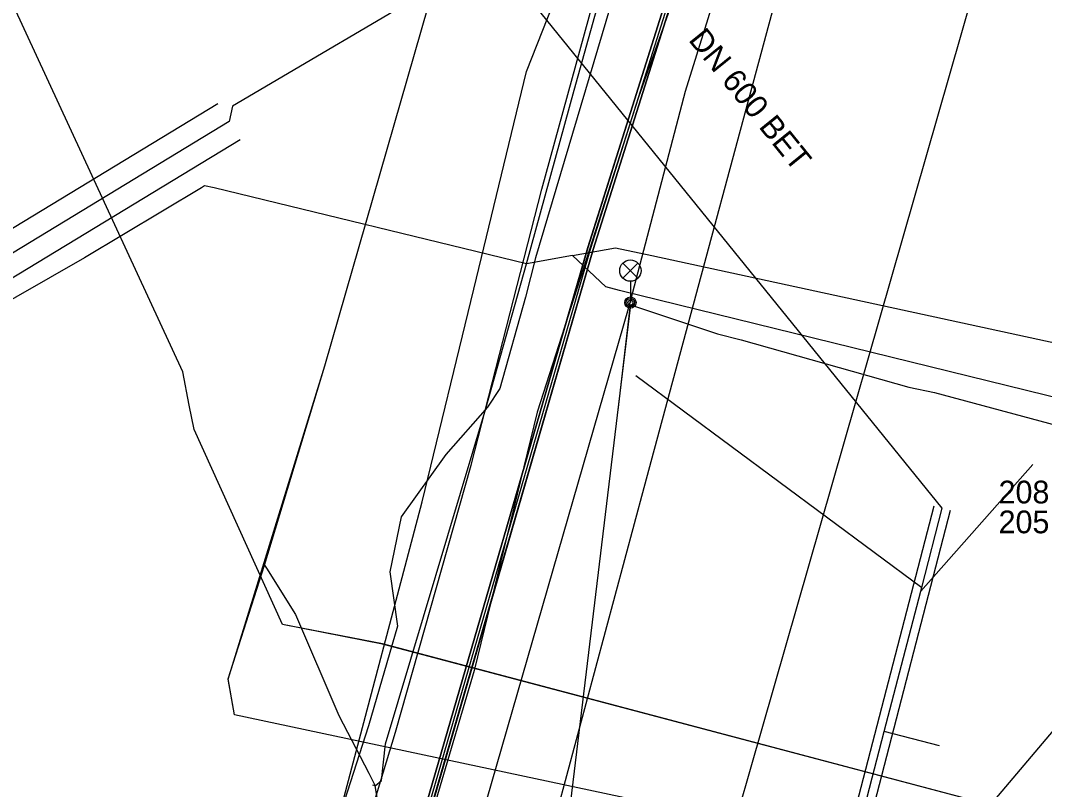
# Model space of a CAD drawing. Extents: x -595540 to -593988, y -1160850 to -1159202.
# Drawn here: x -595511.4 to -595475.41, y -1159418.31 to -1159391.25 of the extents above; entities that cross this region are included whole.
import ezdxf

# ---------------------------------------------------------------- set-up
doc = ezdxf.new("R2010")
doc.units = 0
for name, color, linetype in [('BKOM_kabel koordinační_optický', 7, 'Continuous'), ('BVK-JEDNOTNA_popisy', 7, 'Continuous'), ('BVK-JEDNOTNA_trasa sítě', 7, 'Continuous'), ('BVK-JEDNOTNA_trasa sítě obvodem', 7, 'Continuous'), ('BVK-VODOVOD_trasa sítě', 7, 'Continuous'), ('CETIN_kabel podzemní', 7, 'Continuous'), ('CETIN_kabel podzemní neprovozovaný', 7, 'Continuous'), ('DESTOVA_trasa neprovozované sítě', 7, 'Continuous'), ('DPMB_kabel', 7, 'Continuous'), ('DPMB_kyneta', 7, 'Continuous'), ('DPMB_trolejové vedení-nosné lano', 7, 'Continuous'), ('DSP-SDEL-VODAFONE_kabel', 7, 'Continuous'), ('EON-NN_kabel', 7, 'Continuous'), ('EON-NN_kabel zrušené sítě', 7, 'Continuous'), ('EON-SDEL_kabel', 7, 'Continuous'), ('EON-VN_kabel', 7, 'Continuous'), ('INNOGY-STL_trasa sítě', 7, 'Continuous'), ('JEDNOTNA_trasa neprovozované sítě', 7, 'Continuous'), ('QUANTCOM_kabel', 7, 'Continuous'), ('TEPLARNY-HORKOVODY_trasa sítě', 7, 'Continuous'), ('TEPLARNY-HORKOVODY_trasa sítě obvodem', 7, 'Continuous'), ('TSB_kabel VO', 7, 'Continuous'), ('TSB_lampy VO', 7, 'Continuous')]:
    doc.layers.add(name, color=color, linetype=linetype)

msp = doc.modelspace()

# ---------------------------------------------------------------- linework, layer by layer
at = {"layer": 'BKOM_kabel koordinační_optický'}
msp.add_lwpolyline([(-595512.879, -1159476.273), (-595510.369, -1159464.074), (-595507.715, -1159451.92), (-595506.289, -1159444.851), (-595505.03, -1159439.282), (-595501.7, -1159427.772), (-595498.225, -1159416.288), (-595495.557, -1159406.896), (-595493.079, -1159397.195), (-595490.66, -1159388.381), (-595489.419, -1159385.483), (-595485.314, -1159374.053), (-595485.821, -1159371.018), (-595482.944, -1159360.527), (-595479.716, -1159349.115), (-595476.012, -1159335.951), (-595471.461, -1159320.438), (-595468.372, -1159310.1), (-595466.512, -1159308.541)], dxfattribs=at)
at = {"layer": 'BVK-JEDNOTNA_popisy'}
msp.add_line((-595477.02, -1159408.37), (-595477.02, -1159408.37), dxfattribs=at)
at = {"layer": 'BVK-JEDNOTNA_trasa sítě'}
for points in [[(-595479, -1159408.41), (-595494.956, -1159388.697), (-595495.724, -1159387.749)], [(-595491.81, -1159457.79), (-595490.701, -1159453.517), (-595483.6, -1159426.143), (-595481.039, -1159416.27), (-595479.758, -1159411.333), (-595479.723, -1159411.198), (-595479, -1159408.41)]]:
    msp.add_lwpolyline(points, dxfattribs=at)
at = {"layer": 'BVK-JEDNOTNA_trasa sítě obvodem'}
for p, q in [((-595492.1, -1159457.715), (-595479.29, -1159408.335)), ((-595491.52, -1159457.865), (-595478.71, -1159408.485))]:
    msp.add_line(p, q, dxfattribs=at)
at = {"layer": 'BVK-VODOVOD_trasa sítě'}
msp.add_lwpolyline([(-595496.304, -1159457.089), (-595494.399, -1159447.797), (-595473.372, -1159374.417), (-595453.04, -1159301.13)], dxfattribs=at)
at = {"layer": 'CETIN_kabel podzemní'}
for points in [[(-595498.57, -1159416.7), (-595495.04, -1159404.91), (-595493.61, -1159399.82), (-595491.94, -1159393.71), (-595485.18, -1159369.47), (-595482.86, -1159368.99), (-595466.01, -1159310.36), (-595463.46, -1159303.21), (-595462.86, -1159302.8)], [(-595505.47, -1159404.79), (-595505.7, -1159403.61), (-595536.14, -1159337.77), (-595536.12, -1159336.79), (-595533.83, -1159335.44)], [(-595502.82, -1159410.42), (-595500.7, -1159403.4), (-595497.06, -1159390.73), (-595497.35, -1159389.46)], [(-595478.06, -1159448.66), (-595477.64, -1159447.95), (-595476.11, -1159442.94), (-595473.67, -1159432.16), (-595473.42, -1159431.32), (-595472.65, -1159430.09), (-595472.12, -1159428.36), (-595471.69, -1159426.66), (-595471.14, -1159423.7), (-595472, -1159422.18), (-595472.89, -1159421.44), (-595473.78, -1159420.76), (-595475.79, -1159419.73), (-595476.76, -1159419), (-595498.68, -1159413.19), (-595502.19, -1159412.5), (-595505.3, -1159405.64), (-595505.47, -1159404.79)], [(-595483.72, -1159451.13), (-595481.91, -1159449.6), (-595480.71, -1159444.85), (-595480.17, -1159442.43), (-595476.64, -1159429.93), (-595476.85, -1159428.19), (-595478.04, -1159425.24), (-595477.99, -1159424.07), (-595477.47, -1159421.76), (-595477.7, -1159421.25), (-595503.88, -1159415.68), (-595504.1, -1159414.42), (-595502.82, -1159410.42)], [(-595502.82, -1159410.42), (-595502.76, -1159410.52)], [(-595502.76, -1159410.52), (-595501.74, -1159412.15), (-595500.21, -1159415.71), (-595499.16, -1159417.73), (-595498.93, -1159418.18)], [(-595498.93, -1159418.18), (-595498.71, -1159417.99), (-595498.57, -1159416.7)], [(-595498.93, -1159418.18), (-595499.02, -1159418.16)], [(-595499.02, -1159419.09), (-595498.86, -1159418.59), (-595498.93, -1159418.18)]]:
    msp.add_lwpolyline(points, dxfattribs=at)
at = {"layer": 'CETIN_kabel podzemní neprovozovaný'}
for points in [[(-595505.04, -1159397.14), (-595509.15, -1159399.6), (-595517.69, -1159404.49), (-595534.42, -1159413.95), (-595539.58, -1159416.844)], [(-595492, -1159399.52), (-595493.61, -1159399.82), (-595504.59, -1159397.14), (-595504.93, -1159397.07), (-595505.04, -1159397.14)], [(-595492, -1159399.52), (-595490.49, -1159399.25), (-595489.21, -1159399.52), (-595468.5, -1159404.01), (-595467.74, -1159401.62)], [(-595490.83, -1159400.63), (-595492, -1159399.52)], [(-595468.76, -1159405.67), (-595469.22, -1159405.95), (-595490.35, -1159400.75), (-595490.83, -1159400.63)]]:
    msp.add_lwpolyline(points, dxfattribs=at)
at = {"layer": 'DESTOVA_trasa neprovozované sítě'}
for p, q in [((-595489.77, -1159403.75), (-595479.723, -1159411.198)), ((-595475.82, -1159406.87), (-595479.758, -1159411.333))]:
    msp.add_line(p, q, dxfattribs=at)
at = {"layer": 'DPMB_kabel'}
for points in [[(-595464.876, -1159308.793), (-595472.406, -1159334.991), (-595482.477, -1159370.831), (-595482.63, -1159371.455), (-595482.878, -1159372.029), (-595483.276, -1159374.153), (-595486.885, -1159384.739), (-595491.466, -1159399.249), (-595497.446, -1159419.892), (-595502.197, -1159436.755), (-595502.261, -1159437.415), (-595502.525, -1159438.004), (-595503.467, -1159441.044), (-595506.978, -1159456.918), (-595510.832, -1159475.543)], [(-595510.832, -1159475.538), (-595506.978, -1159456.92), (-595503.468, -1159441.044), (-595502.524, -1159438.004), (-595502.261, -1159437.416), (-595502.197, -1159436.754), (-595497.446, -1159419.893), (-595491.465, -1159399.25), (-595486.885, -1159384.74), (-595483.276, -1159374.154), (-595482.878, -1159372.041), (-595482.63, -1159371.454), (-595482.477, -1159370.831), (-595472.406, -1159334.991), (-595464.876, -1159308.793)], [(-595510.832, -1159475.538), (-595506.978, -1159456.92), (-595503.468, -1159441.044), (-595502.524, -1159438.004), (-595502.261, -1159437.416), (-595502.197, -1159436.754), (-595497.446, -1159419.893), (-595491.465, -1159399.25), (-595486.885, -1159384.74), (-595483.276, -1159374.154), (-595482.878, -1159372.041), (-595482.63, -1159371.455), (-595482.477, -1159370.831), (-595472.406, -1159334.991), (-595464.876, -1159308.793)], [(-595510.832, -1159475.538), (-595506.978, -1159456.92), (-595503.468, -1159441.044), (-595502.524, -1159438.004), (-595502.261, -1159437.416), (-595502.197, -1159436.754), (-595497.446, -1159419.893), (-595491.465, -1159399.25), (-595486.885, -1159384.74), (-595483.276, -1159374.154), (-595482.878, -1159372.041), (-595482.63, -1159371.455), (-595482.477, -1159370.831), (-595472.406, -1159334.991), (-595464.876, -1159308.793)], [(-595464.876, -1159308.793), (-595472.406, -1159334.991), (-595482.477, -1159370.831), (-595482.63, -1159371.455), (-595482.878, -1159372.03), (-595483.276, -1159374.154), (-595486.885, -1159384.74), (-595491.465, -1159399.251), (-595497.446, -1159419.891), (-595502.197, -1159436.753), (-595502.26, -1159437.416), (-595502.526, -1159438.003), (-595503.468, -1159441.045), (-595506.978, -1159456.917), (-595510.831, -1159475.54)], [(-595510.831, -1159475.54), (-595506.978, -1159456.917), (-595503.468, -1159441.045), (-595502.526, -1159438.003), (-595502.26, -1159437.416), (-595502.197, -1159436.753), (-595497.446, -1159419.891), (-595491.465, -1159399.251), (-595486.885, -1159384.74), (-595483.276, -1159374.154), (-595482.878, -1159372.03), (-595482.63, -1159371.455), (-595482.477, -1159370.831), (-595472.406, -1159334.991), (-595464.876, -1159308.793)], [(-595510.831, -1159475.54), (-595506.978, -1159456.917), (-595503.468, -1159441.045), (-595502.526, -1159438.003), (-595502.26, -1159437.416), (-595502.197, -1159436.753), (-595497.446, -1159419.891), (-595491.465, -1159399.251), (-595486.885, -1159384.74), (-595483.276, -1159374.154), (-595482.878, -1159372.03), (-595482.63, -1159371.455), (-595482.477, -1159370.831), (-595472.406, -1159334.991), (-595464.876, -1159308.793)], [(-595510.831, -1159475.539), (-595506.978, -1159456.918), (-595503.468, -1159441.044), (-595502.524, -1159438.004), (-595502.261, -1159437.414), (-595502.197, -1159436.753), (-595497.446, -1159419.892), (-595491.465, -1159399.252), (-595486.885, -1159384.739), (-595485.655, -1159381.129), (-595483.277, -1159374.155), (-595482.878, -1159372.03), (-595482.63, -1159371.455), (-595482.477, -1159370.831), (-595472.406, -1159334.991), (-595464.875, -1159308.796)], [(-595510.632, -1159475.58), (-595506.783, -1159456.962), (-595503.271, -1159441.096), (-595502.334, -1159438.058), (-595502.261, -1159437.416), (-595502.003, -1159436.806), (-595497.255, -1159419.948), (-595491.274, -1159399.309), (-595486.695, -1159384.802), (-595483.083, -1159374.206), (-595482.681, -1159372.07), (-595482.632, -1159371.444), (-595482.779, -1159370.777), (-595472.694, -1159334.91), (-595465.167, -1159308.706)], [(-595510.632, -1159475.58), (-595506.783, -1159456.962), (-595503.271, -1159441.096), (-595502.334, -1159438.058), (-595502.261, -1159437.416), (-595502.003, -1159436.806), (-595497.255, -1159419.948), (-595491.274, -1159399.309), (-595486.695, -1159384.802), (-595483.083, -1159374.205), (-595482.681, -1159372.07), (-595482.632, -1159371.444), (-595482.779, -1159370.777), (-595472.694, -1159334.91), (-595465.167, -1159308.706)], [(-595510.632, -1159475.585), (-595506.782, -1159456.959), (-595503.271, -1159441.097), (-595502.334, -1159438.059), (-595502.26, -1159437.415), (-595502.004, -1159436.806), (-595497.255, -1159419.948), (-595491.274, -1159399.309), (-595486.694, -1159384.801), (-595483.083, -1159374.205), (-595482.681, -1159372.074), (-595482.64, -1159371.435), (-595482.777, -1159370.793), (-595472.694, -1159334.909), (-595465.164, -1159308.707)], [(-595510.632, -1159475.585), (-595506.782, -1159456.959), (-595503.271, -1159441.097), (-595502.334, -1159438.059), (-595502.26, -1159437.415), (-595502.004, -1159436.806), (-595497.255, -1159419.948), (-595491.274, -1159399.309), (-595486.694, -1159384.801), (-595483.083, -1159374.205), (-595482.681, -1159372.074), (-595482.64, -1159371.435), (-595482.777, -1159370.793), (-595472.694, -1159334.909), (-595465.164, -1159308.707)], [(-595465.164, -1159308.707), (-595472.694, -1159334.909), (-595482.777, -1159370.793), (-595482.634, -1159371.453), (-595482.681, -1159372.072), (-595483.083, -1159374.206), (-595486.694, -1159384.801), (-595491.274, -1159399.309), (-595497.255, -1159419.948), (-595502.003, -1159436.805), (-595502.261, -1159437.416), (-595502.334, -1159438.059), (-595503.271, -1159441.097), (-595506.782, -1159456.96), (-595510.63, -1159475.579)], [(-595465.164, -1159308.707), (-595472.694, -1159334.909), (-595482.777, -1159370.793), (-595482.634, -1159371.453), (-595482.68, -1159372.076), (-595483.083, -1159374.205), (-595486.694, -1159384.801), (-595491.274, -1159399.309), (-595497.255, -1159419.948), (-595502.003, -1159436.805), (-595502.261, -1159437.416), (-595502.334, -1159438.059), (-595503.271, -1159441.097), (-595506.782, -1159456.96), (-595510.63, -1159475.579)], [(-595503.271, -1159441.097), (-595502.334, -1159438.059), (-595502.26, -1159437.415), (-595502.004, -1159436.806), (-595497.255, -1159419.948), (-595491.274, -1159399.309), (-595486.694, -1159384.801), (-595483.083, -1159374.205), (-595482.681, -1159372.074), (-595482.64, -1159371.435), (-595482.777, -1159370.793), (-595472.694, -1159334.909), (-595465.164, -1159308.707)], [(-595502.334, -1159438.059), (-595502.26, -1159437.415), (-595502.004, -1159436.806), (-595497.255, -1159419.948), (-595491.274, -1159399.309), (-595486.694, -1159384.801), (-595483.083, -1159374.205), (-595482.681, -1159372.074), (-595482.64, -1159371.435), (-595482.777, -1159370.793), (-595472.694, -1159334.909), (-595465.164, -1159308.707)]]:
    msp.add_lwpolyline(points, dxfattribs=at)
at = {"layer": 'DPMB_kyneta'}
for points in [[(-595482.63, -1159371.455), (-595482.682, -1159372.071), (-595483.083, -1159374.205), (-595486.695, -1159384.801), (-595491.274, -1159399.309), (-595497.254, -1159419.947), (-595502.003, -1159436.806), (-595502.26, -1159437.415)], [(-595482.63, -1159371.455), (-595482.878, -1159372.029), (-595483.277, -1159374.155), (-595486.885, -1159384.739), (-595491.466, -1159399.251), (-595497.446, -1159419.893), (-595502.197, -1159436.754), (-595502.26, -1159437.415)], [(-595482.63, -1159371.455), (-595482.78, -1159372.05), (-595483.18, -1159374.18), (-595486.79, -1159384.77), (-595491.37, -1159399.28), (-595497.35, -1159419.92), (-595502.1, -1159436.78), (-595502.26, -1159437.415)]]:
    msp.add_lwpolyline(points, dxfattribs=at)
at = {"layer": 'DPMB_trolejové vedení-nosné lano'}
for points in [[(-595489.962, -1159401.264), (-595492.957, -1159426.106), (-595495.052, -1159435.982)], [(-595490.394, -1159404.967), (-595489.962, -1159401.264)], [(-595489.962, -1159401.264), (-595486.903, -1159402.277), (-595486.075, -1159402.484), (-595480.172, -1159404.15), (-595479.27, -1159404.339), (-595467.689, -1159407.465)], [(-595467.689, -1159407.465), (-595485.613, -1159428.663), (-595488.618, -1159438.025)]]:
    msp.add_lwpolyline(points, dxfattribs=at)
at = {"layer": 'DSP-SDEL-VODAFONE_kabel'}
msp.add_lwpolyline([(-595493.802, -1159480.745), (-595491.538, -1159470.202), (-595490.214, -1159463.534), (-595489.017, -1159458.224), (-595487.906, -1159454.362), (-595487.113, -1159451.734), (-595486.592, -1159451.435), (-595485.643, -1159451.561), (-595483.716, -1159451.128), (-595481.908, -1159449.604), (-595480.706, -1159444.854), (-595480.173, -1159442.43), (-595476.637, -1159429.929), (-595476.846, -1159428.194), (-595478.04, -1159425.243), (-595477.992, -1159424.07), (-595477.678, -1159422.533), (-595477.473, -1159421.758), (-595477.698, -1159421.253), (-595503.882, -1159415.679), (-595504.1, -1159414.422), (-595500.701, -1159403.405), (-595497.062, -1159390.725)], dxfattribs=at)
at = {"layer": 'EON-NN_kabel'}
msp.add_lwpolyline([(-595490.531, -1159390.297), (-595493.299, -1159399.603), (-595493.65, -1159400.984), (-595494.551, -1159404.198), (-595494.991, -1159404.862), (-595496.456, -1159406.527), (-595498.022, -1159408.712), (-595498.419, -1159410.654), (-595498.152, -1159412.567), (-595499.175, -1159416.075), (-595501.636, -1159423.728), (-595503.764, -1159430.567), (-595504.101, -1159431.574), (-595506.182, -1159437.619), (-595506.65, -1159438.502), (-595506.983, -1159438.672), (-595507.318, -1159438.843), (-595507.481, -1159438.822), (-595510.286, -1159438.459), (-595517.553, -1159437.518)], dxfattribs=at)
at = {"layer": 'EON-NN_kabel zrušené sítě'}
msp.add_lwpolyline([(-595486.019, -1159383.616), (-595489.674, -1159393.952), (-595493.238, -1159405.036), (-595495.453, -1159414.119), (-595498.539, -1159424.588), (-595500.965, -1159433.054), (-595502.401, -1159437.622), (-595503.232, -1159439.163), (-595503.47, -1159439.204), (-595503.774, -1159439.246), (-595504.157, -1159439.177), (-595506.983, -1159438.672), (-595509.02, -1159438.308), (-595512.65, -1159438.01), (-595519.24, -1159437.113), (-595522.698, -1159436.509), (-595523.168, -1159436.581), (-595523.365, -1159436.717), (-595523.497, -1159436.979), (-595524.115, -1159439.786)], dxfattribs=at)
at = {"layer": 'EON-SDEL_kabel'}
for points in [[(-595475.79, -1159419.731), (-595476.76, -1159419.001), (-595498.68, -1159413.191), (-595502.19, -1159412.501), (-595505.3, -1159405.641), (-595505.47, -1159404.791), (-595505.7, -1159403.611), (-595536.14, -1159337.771), (-595536.12, -1159336.791), (-595533.83, -1159335.441), (-595522.86, -1159328.991), (-595519.84, -1159327.401), (-595518.93, -1159327.231), (-595517.79, -1159326.111), (-595515.32, -1159325.181), (-595511.67, -1159322.841), (-595507.34, -1159320.661), (-595511.67, -1159313.411), (-595512.59, -1159310.281), (-595517.18, -1159305.281)], [(-595505.47, -1159404.791), (-595505.7, -1159403.611), (-595536.14, -1159337.771), (-595536.12, -1159336.791), (-595533.83, -1159335.441)], [(-595486.82, -1159453.541), (-595486.66, -1159453.141), (-595485.39, -1159452.121), (-595481.48, -1159450.641), (-595480.59, -1159450.381), (-595478.77, -1159449.341), (-595478.06, -1159448.661), (-595477.64, -1159447.951), (-595476.11, -1159442.941), (-595473.67, -1159432.161), (-595473.42, -1159431.321), (-595472.65, -1159430.091), (-595472.12, -1159428.361), (-595471.69, -1159426.661), (-595471.14, -1159423.701), (-595472, -1159422.181), (-595472.89, -1159421.441), (-595473.78, -1159420.761), (-595475.79, -1159419.731), (-595476.76, -1159419.001), (-595498.68, -1159413.191), (-595502.19, -1159412.501), (-595505.3, -1159405.641), (-595505.47, -1159404.791)]]:
    msp.add_lwpolyline(points, dxfattribs=at)
at = {"layer": 'EON-VN_kabel'}
for points in [[(-595497.28, -1159408.19), (-595495.464, -1159400.702), (-595493.61, -1159393.051), (-595491.37, -1159387.338), (-595488.389, -1159381.417), (-595486.243, -1159377.583), (-595484.105, -1159376.063), (-595483.058, -1159374.991), (-595479.625, -1159367.414), (-595477.417, -1159359.057), (-595474.434, -1159346.654), (-595470.481, -1159333.576), (-595467.033, -1159321.646), (-595463.99, -1159311.758), (-595460.483, -1159302.289)], [(-595517.678, -1159475.953), (-595515.816, -1159467.128), (-595515.076, -1159464.089), (-595514.649, -1159461.22), (-595513.768, -1159458.717), (-595512.268, -1159456.792), (-595509.46, -1159452.08), (-595507.81, -1159441.036), (-595503.425, -1159429.729), (-595502.237, -1159426.078), (-595500.086, -1159418.785), (-595497.28, -1159408.19)]]:
    msp.add_lwpolyline(points, dxfattribs=at)
at = {"layer": 'INNOGY-STL_trasa sítě'}
msp.add_lwpolyline([(-595539.58, -1159590.57), (-595529.66, -1159593.85), (-595517.72, -1159536.65), (-595517.27, -1159534.4), (-595510.17, -1159497.42), (-595509.95, -1159496.28), (-595499.61, -1159445.09), (-595495.94, -1159431.75), (-595489.48, -1159407.69), (-595484.08, -1159387.62), (-595478.29, -1159376.98), (-595474.824, -1159365.098), (-595474.69, -1159364.64), (-595474.58, -1159364.26), (-595457.24, -1159303.77)], dxfattribs=at)
at = {"layer": 'JEDNOTNA_trasa neprovozované sítě'}
msp.add_line((-595479.103, -1159416.772), (-595481.039, -1159416.27), dxfattribs=at)
at = {"layer": 'QUANTCOM_kabel'}
for points in [[(-595505.47, -1159404.79), (-595505.7, -1159403.61), (-595536.14, -1159337.77), (-595536.12, -1159336.79), (-595533.83, -1159335.44)], [(-595478.06, -1159448.66), (-595477.64, -1159447.95), (-595476.11, -1159442.94), (-595473.67, -1159432.16), (-595473.42, -1159431.32), (-595472.65, -1159430.09), (-595472.12, -1159428.36), (-595471.69, -1159426.66), (-595471.14, -1159423.7), (-595472, -1159422.18), (-595472.89, -1159421.44), (-595473.78, -1159420.76), (-595475.79, -1159419.73), (-595476.76, -1159419), (-595498.68, -1159413.19), (-595502.19, -1159412.5), (-595505.3, -1159405.64), (-595505.47, -1159404.79)]]:
    msp.add_lwpolyline(points, dxfattribs=at)
at = {"layer": 'TEPLARNY-HORKOVODY_trasa sítě'}
for points in [[(-595497.482, -1159376.354), (-595498.829, -1159377.089), (-595496.304, -1159389.757), (-595503.948, -1159394.271), (-595504.073, -1159394.813)], [(-595504.073, -1159394.813), (-595512.895, -1159400.166), (-595529.414, -1159409.51), (-595539.58, -1159415.161)]]:
    msp.add_lwpolyline(points, dxfattribs=at)
at = {"layer": 'TEPLARNY-HORKOVODY_trasa sítě obvodem'}
for points in [[(-595539.58, -1159414.303), (-595529.78, -1159408.856), (-595513.275, -1159399.518), (-595504.462, -1159394.171)], [(-595503.684, -1159395.454), (-595512.516, -1159400.813), (-595529.047, -1159410.164), (-595539.58, -1159416.019)]]:
    msp.add_lwpolyline(points, dxfattribs=at)
at = {"layer": 'TSB_kabel VO'}
msp.add_lwpolyline([(-595512.319, -1159488.453), (-595502.702, -1159445.343), (-595490.005, -1159401.306), (-595488.03, -1159393.74), (-595482.39, -1159375.65), (-595480.04, -1159375.88), (-595486.86, -1159374.94), (-595472.05, -1159322.3), (-595467.35, -1159306.32), (-595465.05, -1159300.32), (-595459.69, -1159299.98), (-595457.01, -1159295.63)], dxfattribs=at)
at = {"layer": 'TSB_lampy VO'}
for p, q in [((-595490.228, -1159400.319), (-595489.698, -1159399.789)), ((-595490.228, -1159399.789), (-595489.698, -1159400.319)), ((-595490.228, -1159400.319), (-595489.698, -1159399.789)), ((-595490.228, -1159399.789), (-595489.698, -1159400.319)), ((-595489.963, -1159400.429), (-595489.963, -1159401.179)), ((-595489.963, -1159400.429), (-595489.963, -1159401.179))]:
    msp.add_line(p, q, dxfattribs=at)
for centre, radius in [((-595489.963, -1159400.054), 0.375), ((-595489.963, -1159400.054), 0.375), ((-595489.963, -1159401.179), 0.2), ((-595489.963, -1159401.179), 0.2), ((-595489.963, -1159401.179), 0.145), ((-595489.963, -1159401.179), 0.145), ((-595489.963, -1159401.179), 0.0876), ((-595489.963, -1159401.179), 0.0876)]:
    msp.add_circle(centre, radius, dxfattribs=at)

# ---------------------------------------------------------------- texts
at = {"layer": 'BVK-JEDNOTNA_popisy'}
msp.add_text('DN 600 BET', height=0.8, rotation=308.9872, dxfattribs=at).set_placement((-595487.948, -1159391.946))
for s, p in [('208.30', (-595477.02, -1159408.245)), ('205.49', (-595477.02, -1159409.295))]:
    msp.add_text(s, height=0.8, dxfattribs=at).set_placement(p)

doc.saveas('drawing.dxf')
